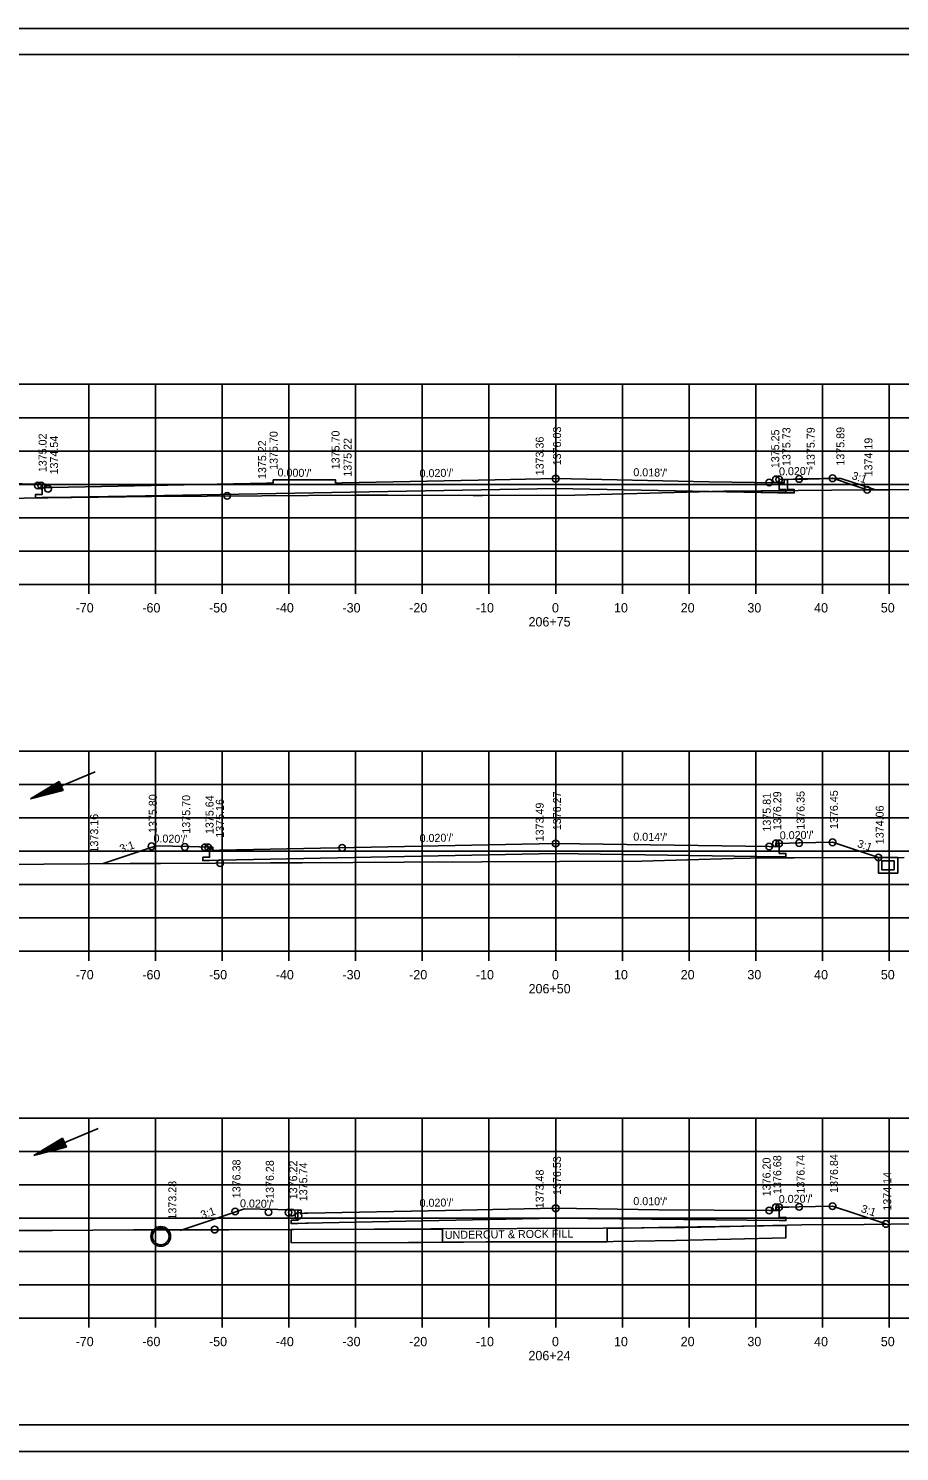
# Model space of a CAD drawing. Extents: x 1374311 to 1383814, y 384102 to 406278.
# Drawn here: x 1382561 to 1382691.6, y 403291.7 to 403505 of the extents above; entities that cross this region are included whole.
import ezdxf

# ---------------------------------------------------------------- set-up
doc = ezdxf.new("R2010")
doc.units = 0
for name, color, linetype in [('R_Axis', 7, 'Continuous'), ('R_Axis Annot', 7, 'Continuous'), ('R_Border', 7, 'Continuous'), ('R_Draft', 7, 'Continuous'), ('R_Exist Surface', 7, 'Continuous'), ('R_Fin Surface', 7, 'Continuous'), ('R_Grid', 7, 'Continuous'), ('R_No Plot', 7, 'Continuous'), ('R_Water', 7, 'Continuous'), ('R_Xsect Elev', 7, 'Continuous'), ('R_Xsect Slope', 7, 'Continuous')]:
    doc.layers.add(name, color=color, linetype=linetype)

msp = doc.modelspace()

# ---------------------------------------------------------------- linework, layer by layer
at = {"layer": 'R_Axis'}
for p, q in [((1382500.07, 403421.69), (1382780.07, 403421.69)), ((1382570.07, 403420.29), (1382570.07, 403421.69)), ((1382580.07, 403420.29), (1382580.07, 403421.69)), ((1382590.07, 403420.29), (1382590.07, 403421.69)), ((1382600.07, 403420.29), (1382600.07, 403421.69)), ((1382610.07, 403420.29), (1382610.07, 403421.69)), ((1382620.07, 403420.29), (1382620.07, 403421.69)), ((1382630.07, 403420.29), (1382630.07, 403421.69)), ((1382640.07, 403420.29), (1382640.07, 403421.69)), ((1382650.07, 403420.29), (1382650.07, 403421.69)), ((1382660.07, 403420.29), (1382660.07, 403421.69)), ((1382670.07, 403420.29), (1382670.07, 403421.69)), ((1382680.07, 403420.29), (1382680.07, 403421.69)), ((1382690.07, 403420.29), (1382690.07, 403421.69)), ((1382500.07, 403366.69), (1382780.07, 403366.69)), ((1382570.07, 403365.29), (1382570.07, 403366.69)), ((1382580.07, 403365.29), (1382580.07, 403366.69)), ((1382590.07, 403365.29), (1382590.07, 403366.69)), ((1382600.07, 403365.29), (1382600.07, 403366.69)), ((1382610.07, 403365.29), (1382610.07, 403366.69)), ((1382620.07, 403365.29), (1382620.07, 403366.69)), ((1382630.07, 403365.29), (1382630.07, 403366.69)), ((1382640.07, 403365.29), (1382640.07, 403366.69)), ((1382650.07, 403365.29), (1382650.07, 403366.69)), ((1382660.07, 403365.29), (1382660.07, 403366.69)), ((1382670.07, 403365.29), (1382670.07, 403366.69)), ((1382680.07, 403365.29), (1382680.07, 403366.69)), ((1382690.07, 403365.29), (1382690.07, 403366.69)), ((1382500.07, 403311.69), (1382780.07, 403311.69)), ((1382570.07, 403310.29), (1382570.07, 403311.69)), ((1382580.07, 403310.29), (1382580.07, 403311.69)), ((1382590.07, 403310.29), (1382590.07, 403311.69)), ((1382600.07, 403310.29), (1382600.07, 403311.69)), ((1382610.07, 403310.29), (1382610.07, 403311.69)), ((1382620.07, 403310.29), (1382620.07, 403311.69)), ((1382630.07, 403310.29), (1382630.07, 403311.69)), ((1382640.07, 403310.29), (1382640.07, 403311.69)), ((1382650.07, 403310.29), (1382650.07, 403311.69)), ((1382660.07, 403310.29), (1382660.07, 403311.69)), ((1382670.07, 403310.29), (1382670.07, 403311.69)), ((1382680.07, 403310.29), (1382680.07, 403311.69)), ((1382690.07, 403310.29), (1382690.07, 403311.69))]:
    msp.add_line(p, q, dxfattribs=at)
at = {"layer": 'R_Border'}
for p, q in [((1382482.07, 403501.15), (1382798.25, 403501.15)), ((1382634.59, 403500.89), (1382634.59, 403500.89)), ((1382634.59, 403500.89), (1382634.59, 403500.89)), ((1382798.25, 403295.69), (1382482.07, 403295.69))]:
    msp.add_line(p, q, dxfattribs=at)
at = {"layer": 'R_Draft'}
for p, q in [((1382565.66, 403392.17), (1382561.34, 403389.56)), ((1382565.71, 403392.06), (1382562.11, 403389.88)), ((1382565.76, 403391.94), (1382562.9, 403390.21)), ((1382565.81, 403391.82), (1382563.67, 403390.53)), ((1382565.86, 403391.71), (1382564.45, 403390.86)), ((1382565.91, 403391.59), (1382565.22, 403391.18)), ((1382566.24, 403390.79), (1382565.66, 403392.17)), ((1382566.24, 403390.79), (1382561.34, 403389.56)), ((1382566.19, 403390.9), (1382562.11, 403389.88)), ((1382566.14, 403391.02), (1382562.9, 403390.21)), ((1382566.1, 403391.14), (1382563.67, 403390.53)), ((1382566.05, 403391.26), (1382564.45, 403390.86)), ((1382566, 403391.37), (1382565.22, 403391.18)), ((1382566.14, 403338.7), (1382561.82, 403336.09)), ((1382566.19, 403338.59), (1382562.59, 403336.41)), ((1382566.24, 403338.47), (1382563.38, 403336.74)), ((1382566.29, 403338.35), (1382564.15, 403337.06)), ((1382566.34, 403338.24), (1382564.93, 403337.38)), ((1382566.72, 403337.32), (1382566.14, 403338.7)), ((1382566.72, 403337.32), (1382561.82, 403336.09)), ((1382566.67, 403337.43), (1382562.59, 403336.41)), ((1382566.62, 403337.55), (1382563.38, 403336.74)), ((1382566.57, 403337.67), (1382564.15, 403337.06)), ((1382566.52, 403337.79), (1382564.93, 403337.38)), ((1382566.39, 403338.12), (1382565.7, 403337.71)), ((1382566.48, 403337.9), (1382565.7, 403337.71))]:
    msp.add_line(p, q, dxfattribs=at)
at = {"layer": 'R_Exist Surface'}
for points in [[(1382556.83, 403434.58), (1382563.93, 403434.67), (1382567.57, 403434.71), (1382579.49, 403434.86), (1382587.84, 403434.9), (1382596.03, 403434.99), (1382610.05, 403435.05), (1382614.94, 403435.07), (1382627.71, 403435.04), (1382627.86, 403435.04), (1382629.12, 403435.04), (1382642.92, 403435.05), (1382659.72, 403435.5), (1382665.29, 403435.67), (1382676.41, 403435.75), (1382686.42, 403435.86), (1382690.16, 403435.88), (1382715.5, 403436.21)], [(1382500.07, 403379.4), (1382509.9, 403379.43), (1382514.96, 403379.4), (1382525.08, 403379.48), (1382533.94, 403379.53), (1382534.34, 403379.53), (1382555.54, 403379.71), (1382556.91, 403379.71), (1382576.3, 403379.88), (1382578.48, 403379.88), (1382580.85, 403379.87), (1382597.33, 403379.96), (1382602.08, 403379.98), (1382617.38, 403380.06), (1382640.65, 403380.18), (1382652.98, 403380.22), (1382666.69, 403380.59), (1382671.85, 403380.73), (1382675.81, 403380.73), (1382692.29, 403380.75)], [(1382500.07, 403324.62), (1382501.97, 403324.48), (1382515.5, 403324.54), (1382520.51, 403324.58), (1382525.93, 403324.63), (1382538.85, 403324.69), (1382544.5, 403324.71), (1382558.19, 403324.83), (1382564.6, 403324.85), (1382576.77, 403324.95), (1382583.64, 403324.94), (1382591.09, 403324.94), (1382600.8, 403324.99), (1382612.93, 403325.02), (1382621.37, 403325.07), (1382647.19, 403325.2), (1382659.4, 403325.29), (1382661.84, 403325.35), (1382676.95, 403325.68), (1382686.33, 403325.75), (1382698.37, 403325.87)]]:
    msp.add_lwpolyline(points, dxfattribs=at)
msp.add_circle((1382580.86, 403323.95), 1.48, dxfattribs=at)
at = {"layer": 'R_Fin Surface'}
for p, q in [((1382674.58, 403325.59), (1382658.04, 403325.34)), ((1382658.04, 403325.34), (1382647.8, 403325.15))]:
    msp.add_line(p, q, dxfattribs=at)
for points in [[(1382547.34, 403434.29), (1382549.83, 403435.12), (1382555.09, 403436.87), (1382558.67, 403436.8), (1382560.09, 403436.77), (1382562.24, 403436.73), (1382563.09, 403436.71), (1382563.23, 403436.71), (1382563.59, 403436.71), (1382563.59, 403436.57), (1382563.6, 403436.21), (1382563.88, 403436.22), (1382564.58, 403436.23)], [(1382564.59, 403434.73), (1382563.09, 403434.7), (1382562.09, 403434.68), (1382562.1, 403435.18), (1382563.1, 403435.19), (1382563.09, 403436.71)], [(1382597.73, 403437.39), (1382597.73, 403437.25), (1382597.72, 403436.89), (1382596.74, 403436.87)], [(1382597.73, 403437.39), (1382606.56, 403437.39), (1382606.7, 403437.39), (1382607.06, 403437.39), (1382607.06, 403437.25), (1382607.07, 403436.89), (1382607.35, 403436.89), (1382608.06, 403436.91)], [(1382608.07, 403436.91), (1382631.01, 403437.37), (1382640.07, 403437.55), (1382663.01, 403437.09), (1382673.34, 403436.94)], [(1382673.34, 403436.94), (1382673.6, 403436.94), (1382674.32, 403436.92), (1382674.32, 403437.06), (1382674.33, 403437.42), (1382674.47, 403437.42), (1382674.83, 403437.42), (1382676.98, 403437.46), (1382677.83, 403437.48), (1382681.42, 403437.55), (1382682.83, 403437.58), (1382686.06, 403436.51), (1382688, 403435.86)], [(1382674.83, 403437.42), (1382674.84, 403435.9), (1382675.84, 403435.9), (1382675.83, 403435.4), (1382674.83, 403435.41), (1382673.34, 403435.44)], [(1382673.36, 403435.44), (1382640.07, 403436.05), (1382564.59, 403434.73)], [(1382589.72, 403381.85), (1382640.07, 403382.85), (1382640.07, 403382.85), (1382672.07, 403382.39), (1382673.07, 403382.37), (1382673.07, 403382.37), (1382673.08, 403382.87), (1382673.58, 403382.87), (1382673.58, 403382.87), (1382673.58, 403382.87), (1382676.58, 403382.93), (1382676.58, 403382.93), (1382681.58, 403383.03), (1382681.58, 403383.03), (1382688.44, 403380.75)], [(1382572.24, 403379.84), (1382580.17, 403382.49), (1382580.17, 403382.49), (1382580.17, 403382.49), (1382585.17, 403382.39), (1382585.17, 403382.39), (1382588.17, 403382.33), (1382588.67, 403382.33), (1382588.67, 403382.33), (1382588.68, 403381.83), (1382589.68, 403381.85), (1382589.68, 403381.85), (1382589.68, 403381.85), (1382589.72, 403381.85)], [(1382589.72, 403380.35), (1382588.17, 403380.31), (1382587.17, 403380.29), (1382587.18, 403380.79), (1382588.18, 403380.8), (1382588.17, 403382.33)], [(1382673.58, 403382.87), (1382673.59, 403381.36), (1382674.59, 403381.36), (1382674.58, 403380.86), (1382673.58, 403380.87), (1382640.07, 403381.35), (1382589.72, 403380.35)], [(1382583.8, 403324.86), (1382589.16, 403326.65), (1382593.41, 403328.07), (1382595.83, 403328.02), (1382598.41, 403327.97), (1382599.86, 403327.94), (1382601.41, 403327.91), (1382601.67, 403327.91), (1382601.91, 403327.91), (1382601.92, 403327.65), (1382601.92, 403327.41), (1382602.44, 403327.42), (1382602.88, 403327.43)], [(1382602.96, 403325.93), (1382601.41, 403325.9), (1382600.41, 403325.88), (1382600.42, 403326.38), (1382601.42, 403326.38), (1382601.41, 403327.91)], [(1382673.58, 403328.32), (1382673.59, 403326.81), (1382674.59, 403326.82), (1382674.58, 403326.32), (1382673.58, 403326.33), (1382640.07, 403326.67), (1382602.64, 403325.92)], [(1382602.92, 403327.43), (1382623.54, 403327.84), (1382640.07, 403328.17), (1382655.54, 403327.95), (1382672.07, 403327.84), (1382672.59, 403327.83), (1382673.07, 403327.82), (1382673.08, 403328.08), (1382673.08, 403328.32), (1382673.34, 403328.32), (1382673.58, 403328.32), (1382675.03, 403328.35), (1382676.58, 403328.38), (1382679, 403328.43), (1382681.58, 403328.48), (1382684.9, 403327.38), (1382689.57, 403325.82)], [(1382600.42, 403323), (1382618.01, 403323.05), (1382620.04, 403323.06), (1382626.24, 403323.09), (1382629.63, 403323.12), (1382642.93, 403323.13), (1382645.61, 403323.12), (1382658.09, 403323.34), (1382674.58, 403323.75), (1382674.58, 403325.59)], [(1382623.08, 403323.01), (1382623.08, 403325.06), (1382620.03, 403325.06), (1382618, 403325.05), (1382600.42, 403325)], [(1382600.42, 403325), (1382600.42, 403323.17), (1382600.42, 403323)], [(1382600.42, 403325), (1382600.42, 403323), (1382618.01, 403323.05), (1382620.04, 403323.06), (1382626.24, 403323.09), (1382629.63, 403323.12), (1382642.93, 403323.13), (1382645.61, 403323.12), (1382647.8, 403323.16)], [(1382647.8, 403325.15), (1382647.8, 403323.15), (1382623.08, 403323.07), (1382623.08, 403323.01)]]:
    msp.add_lwpolyline(points, dxfattribs=at)
at = {"layer": 'R_Grid'}
for p, q in [((1382500.07, 403451.69), (1382780.07, 403451.69)), ((1382570.07, 403421.69), (1382570.07, 403451.69)), ((1382580.07, 403421.69), (1382580.07, 403451.69)), ((1382590.07, 403421.69), (1382590.07, 403451.69)), ((1382600.07, 403421.69), (1382600.07, 403451.69)), ((1382610.07, 403421.69), (1382610.07, 403451.69)), ((1382620.07, 403421.69), (1382620.07, 403451.69)), ((1382630.07, 403421.69), (1382630.07, 403451.69)), ((1382640.07, 403421.69), (1382640.07, 403451.69)), ((1382650.07, 403421.69), (1382650.07, 403451.69)), ((1382660.07, 403421.69), (1382660.07, 403451.69)), ((1382670.07, 403421.69), (1382670.07, 403451.69)), ((1382680.07, 403421.69), (1382680.07, 403451.69)), ((1382690.07, 403421.69), (1382690.07, 403451.69)), ((1382500.07, 403446.69), (1382780.07, 403446.69)), ((1382500.07, 403441.69), (1382780.07, 403441.69)), ((1382500.07, 403436.69), (1382780.07, 403436.69)), ((1382500.07, 403431.69), (1382780.07, 403431.69)), ((1382500.07, 403426.69), (1382780.07, 403426.69)), ((1382500.07, 403421.69), (1382780.07, 403421.69)), ((1382500.07, 403396.69), (1382780.07, 403396.69)), ((1382570.07, 403366.69), (1382570.07, 403396.69)), ((1382580.07, 403366.69), (1382580.07, 403396.69)), ((1382590.07, 403366.69), (1382590.07, 403396.69)), ((1382600.07, 403366.69), (1382600.07, 403396.69)), ((1382610.07, 403366.69), (1382610.07, 403396.69)), ((1382620.07, 403366.69), (1382620.07, 403396.69)), ((1382630.07, 403366.69), (1382630.07, 403396.69)), ((1382640.07, 403366.69), (1382640.07, 403396.69)), ((1382650.07, 403366.69), (1382650.07, 403396.69)), ((1382660.07, 403366.69), (1382660.07, 403396.69)), ((1382670.07, 403366.69), (1382670.07, 403396.69)), ((1382680.07, 403366.69), (1382680.07, 403396.69)), ((1382690.07, 403366.69), (1382690.07, 403396.69)), ((1382500.07, 403391.69), (1382780.07, 403391.69)), ((1382500.07, 403386.69), (1382780.07, 403386.69)), ((1382500.07, 403381.69), (1382780.07, 403381.69)), ((1382500.07, 403376.69), (1382780.07, 403376.69)), ((1382500.07, 403371.69), (1382780.07, 403371.69)), ((1382500.07, 403366.69), (1382780.07, 403366.69)), ((1382500.07, 403341.69), (1382780.07, 403341.69)), ((1382570.07, 403311.69), (1382570.07, 403341.69)), ((1382580.07, 403311.69), (1382580.07, 403341.69)), ((1382590.07, 403311.69), (1382590.07, 403341.69)), ((1382600.07, 403311.69), (1382600.07, 403341.69)), ((1382610.07, 403311.69), (1382610.07, 403341.69)), ((1382620.07, 403311.69), (1382620.07, 403341.69)), ((1382630.07, 403311.69), (1382630.07, 403341.69)), ((1382640.07, 403311.69), (1382640.07, 403341.69)), ((1382650.07, 403311.69), (1382650.07, 403341.69)), ((1382660.07, 403311.69), (1382660.07, 403341.69)), ((1382670.07, 403311.69), (1382670.07, 403341.69)), ((1382680.07, 403311.69), (1382680.07, 403341.69)), ((1382690.07, 403311.69), (1382690.07, 403341.69)), ((1382500.07, 403336.69), (1382780.07, 403336.69)), ((1382500.07, 403331.69), (1382780.07, 403331.69)), ((1382500.07, 403326.69), (1382780.07, 403326.69)), ((1382500.07, 403321.69), (1382780.07, 403321.69)), ((1382500.07, 403316.69), (1382780.07, 403316.69)), ((1382500.07, 403311.69), (1382780.07, 403311.69))]:
    msp.add_line(p, q, dxfattribs=at)
at = {"layer": 'R_No Plot'}
for p, q in [((1382469.67, 403505.04), (1382803, 403505.04)), ((1382469.67, 403291.71), (1382803, 403291.71))]:
    msp.add_line(p, q, dxfattribs=at)
for points in [[(1382469.66, 403505.04), (1382803, 403505.04), (1382803, 403291.7), (1382469.66, 403291.7)], [(1382715.99, 403501.15), (1382715.99, 403491.27), (1382751.72, 403491.27), (1382751.72, 403488.35), (1382774.92, 403488.35), (1382774.92, 403464.01), (1382798.25, 403464.01), (1382798.25, 403295.69), (1382482.07, 403295.69), (1382482.07, 403501.15)], [(1382674.59, 403435.73), (1382676.41, 403435.75), (1382686.42, 403435.86), (1382686.75, 403435.86), (1382686.75, 403435.88), (1382684.81, 403436.52), (1382681.58, 403437.6), (1382680.17, 403437.57), (1382676.58, 403437.5), (1382675.73, 403437.48), (1382673.58, 403437.44), (1382673.59, 403435.92), (1382674.59, 403435.91)], [(1382663.53, 403435.62), (1382665.29, 403435.67), (1382674.59, 403435.73), (1382674.58, 403435.41), (1382673.58, 403435.43)]]:
    msp.add_lwpolyline(points, close=True, dxfattribs=at)
for centre in [(1382562.46, 403436.52), (1382562.46, 403436.52), (1382562.96, 403436.52), (1382562.96, 403436.52), (1382562.96, 403436.52), (1382563.97, 403436.04), (1382563.97, 403436.04), (1382563.97, 403436.04), (1382640.07, 403437.55), (1382640.07, 403437.55), (1382640.07, 403437.55), (1382672.07, 403436.96), (1382672.07, 403436.96), (1382672.07, 403436.96), (1382673.08, 403437.44), (1382673.08, 403437.44), (1382673.08, 403437.44), (1382673.58, 403437.44), (1382673.58, 403437.44), (1382676.58, 403437.5), (1382676.58, 403437.5), (1382676.58, 403437.5), (1382681.58, 403437.6), (1382681.58, 403437.6), (1382681.58, 403437.6), (1382686.75, 403435.88), (1382686.75, 403435.88), (1382686.75, 403435.88), (1382590.82, 403434.97), (1382590.82, 403434.97), (1382590.82, 403434.97), (1382590.82, 403434.97), (1382590.82, 403434.97), (1382590.82, 403434.97), (1382640.07, 403382.85), (1382640.07, 403382.85), (1382640.07, 403382.85), (1382673.08, 403382.87), (1382673.08, 403382.87), (1382673.08, 403382.87), (1382673.58, 403382.87), (1382673.58, 403382.87), (1382676.58, 403382.93), (1382676.58, 403382.93), (1382676.58, 403382.93), (1382681.58, 403383.03), (1382681.58, 403383.03), (1382681.58, 403383.03), (1382579.48, 403382.43), (1382579.48, 403382.43), (1382579.48, 403382.43), (1382584.48, 403382.33), (1382584.48, 403382.33), (1382584.48, 403382.33), (1382587.48, 403382.27), (1382587.48, 403382.27), (1382587.98, 403382.27), (1382587.98, 403382.27), (1382587.98, 403382.27), (1382608.07, 403382.21), (1382608.07, 403382.21), (1382608.07, 403382.21), (1382672.07, 403382.39), (1382672.07, 403382.39), (1382672.07, 403382.39), (1382688.44, 403380.75), (1382688.44, 403380.75), (1382688.44, 403380.75), (1382589.77, 403379.92), (1382589.77, 403379.92), (1382589.77, 403379.92), (1382589.77, 403379.92), (1382589.77, 403379.92), (1382589.77, 403379.92), (1382592.02, 403327.68), (1382592.02, 403327.68), (1382592.02, 403327.68), (1382597.02, 403327.58), (1382597.02, 403327.58), (1382597.02, 403327.58), (1382600.02, 403327.52), (1382600.02, 403327.52), (1382600.52, 403327.52), (1382600.52, 403327.52), (1382600.52, 403327.52), (1382601.53, 403327.04), (1382601.53, 403327.04), (1382601.53, 403327.04), (1382640.07, 403328.17), (1382640.07, 403328.17), (1382640.07, 403328.17), (1382672.07, 403327.84), (1382672.07, 403327.84), (1382672.07, 403327.84), (1382673.08, 403328.32), (1382673.08, 403328.32), (1382673.08, 403328.32), (1382673.58, 403328.32), (1382673.58, 403328.32), (1382676.58, 403328.38), (1382676.58, 403328.38), (1382676.58, 403328.38), (1382681.58, 403328.48), (1382681.58, 403328.48), (1382681.58, 403328.48), (1382588.95, 403324.97), (1382588.95, 403324.97), (1382588.95, 403324.97), (1382588.95, 403324.97), (1382588.95, 403324.97), (1382588.95, 403324.97), (1382689.57, 403325.82), (1382689.57, 403325.82), (1382689.57, 403325.82)]:
    msp.add_circle(centre, 0.5, dxfattribs=at)
at = {"layer": 'R_Water'}
for p, q in [((1382596.74, 403436.87), (1382564.58, 403436.23)), ((1382606.7, 403437.39), (1382597.73, 403437.39)), ((1382571.04, 403393.6), (1382561.34, 403389.56)), ((1382571.51, 403340.13), (1382561.82, 403336.09))]:
    msp.add_line(p, q, dxfattribs=at)
for points in [[(1382688.44, 403380.75), (1382691.34, 403380.75), (1382691.34, 403378.41), (1382688.44, 403378.41)], [(1382688.94, 403380.24), (1382690.8, 403380.24), (1382690.8, 403378.91), (1382688.94, 403378.91)]]:
    msp.add_lwpolyline(points, close=True, dxfattribs=at)
msp.add_circle((1382580.86, 403323.95), 1.25, dxfattribs=at)

# ---------------------------------------------------------------- texts
at = {"layer": 'R_Axis Annot'}
for s, p in [('-70', (1382568.11, 403417.49)), ('-60', (1382578.11, 403417.49)), ('-50', (1382588.11, 403417.49)), ('-40', (1382598.11, 403417.49)), ('-30', (1382608.11, 403417.49)), ('-20', (1382618.11, 403417.49)), ('-10', (1382628.11, 403417.49)), ('0', (1382639.51, 403417.49)), ('10', (1382648.81, 403417.49)), ('20', (1382658.81, 403417.49)), ('30', (1382668.81, 403417.49)), ('40', (1382678.81, 403417.49)), ('50', (1382688.81, 403417.49)), ('206+75', (1382636, 403415.39)), ('-70', (1382568.11, 403362.49)), ('-60', (1382578.11, 403362.49)), ('-50', (1382588.11, 403362.49)), ('-40', (1382598.11, 403362.49)), ('-30', (1382608.11, 403362.49)), ('-20', (1382618.11, 403362.49)), ('-10', (1382628.11, 403362.49)), ('0', (1382639.51, 403362.49)), ('10', (1382648.81, 403362.49)), ('20', (1382658.81, 403362.49)), ('30', (1382668.81, 403362.49)), ('40', (1382678.81, 403362.49)), ('50', (1382688.81, 403362.49)), ('206+50', (1382636.01, 403360.39)), ('-70', (1382568.11, 403307.49)), ('-60', (1382578.11, 403307.49)), ('-50', (1382588.11, 403307.49)), ('-40', (1382598.11, 403307.49)), ('-30', (1382608.11, 403307.49)), ('-20', (1382618.11, 403307.49)), ('-10', (1382628.11, 403307.49)), ('0', (1382639.51, 403307.49)), ('10', (1382648.81, 403307.49)), ('20', (1382658.81, 403307.49)), ('30', (1382668.81, 403307.49)), ('40', (1382678.81, 403307.49)), ('50', (1382688.81, 403307.49)), ('206+24', (1382635.99, 403305.39))]:
    msp.add_text(s, height=1.4, dxfattribs=at).set_placement(p)
at = {"layer": 'R_Fin Surface'}
msp.add_text('UNDERCUT & ROCK FILL', height=1.2, rotation=0.6543, dxfattribs=at).set_placement((1382623.46, 403323.57))
at = {"layer": 'R_Xsect Elev'}
for s, p in [('1376.03', (1382640.87, 403439.55)), ('1375.73', (1382675.26, 403439.44)), ('1375.79', (1382678.9, 403439.45)), ('1375.89', (1382683.35, 403439.5)), ('1375.02', (1382563.76, 403438.52)), ('1374.54', (1382565.47, 403438.18)), ('1375.22', (1382596.67, 403437.49)), ('1375.70', (1382598.39, 403438.87)), ('1375.70', (1382607.67, 403438.96)), ('1375.22', (1382609.48, 403437.84)), ('1373.36', (1382638.27, 403438.05)), ('1375.25', (1382673.58, 403439.12)), ('1374.19', (1382687.55, 403437.88)), ('1375.80', (1382580.28, 403384.43)), ('1375.70', (1382585.28, 403384.33)), ('1375.64', (1382588.78, 403384.27)), ('1375.16', (1382590.33, 403383.72)), ('1376.27', (1382640.87, 403384.85)), ('1375.81', (1382672.31, 403384.64)), ('1376.29', (1382673.88, 403384.87)), ('1376.35', (1382677.38, 403384.93)), ('1376.45', (1382682.38, 403385.03)), ('1373.49', (1382638.27, 403383.18)), ('1374.06', (1382689.24, 403382.75)), ('1373.16', (1382571.49, 403381.5)), ('1376.74', (1382677.38, 403330.38)), ('1376.84', (1382682.38, 403330.48)), ('1376.38', (1382592.82, 403329.68)), ('1376.28', (1382597.82, 403329.58)), ('1376.22', (1382601.32, 403329.52)), ('1375.74', (1382602.83, 403329.23)), ('1376.53', (1382640.87, 403330.17)), ('1376.20', (1382672.28, 403329.97)), ('1376.68', (1382673.88, 403330.32)), ('1373.28', (1382583.21, 403326.48)), ('1373.48', (1382638.27, 403328.17)), ('1374.14', (1382690.37, 403327.82))]:
    msp.add_text(s, height=1.2, rotation=90, dxfattribs=at).set_placement(p)
at = {"layer": 'R_Xsect Slope'}
for s, rotation, p in [("0.000'/'", 358.8542, (1382598.37, 403437.89)), ("0.020'/'", 1.1458, (1382619.68, 403437.74)), ("0.018'/'", 358.9475, (1382651.7, 403437.93)), ("0.020'/'", 1.1458, (1382673.56, 403438.03)), ('3:1', 341.5651, (1382684.36, 403437.51)), ('3:1', 18.4349, (1382574.93, 403381.44)), ("0.020'/'", 358.8542, (1382579.77, 403383.03)), ("0.020'/'", 1.1458, (1382619.68, 403383.05)), ("0.014'/'", 359.1766, (1382651.7, 403383.29)), ("0.020'/'", 1.1458, (1382673.67, 403383.47)), ('3:1', 341.5651, (1382685.17, 403382.36)), ("0.020'/'", 1.1458, (1382619.68, 403328.36)), ("0.010'/'", 359.4134, (1382651.7, 403328.65)), ("0.020'/'", 1.1458, (1382673.52, 403328.94)), ('3:1', 18.4349, (1382587.06, 403326.56)), ("0.020'/'", 358.8542, (1382592.74, 403328.32)), ('3:1', 341.5651, (1382685.73, 403327.63))]:
    msp.add_text(s, height=1.2, rotation=rotation, dxfattribs=at).set_placement(p)

doc.saveas('drawing.dxf')
